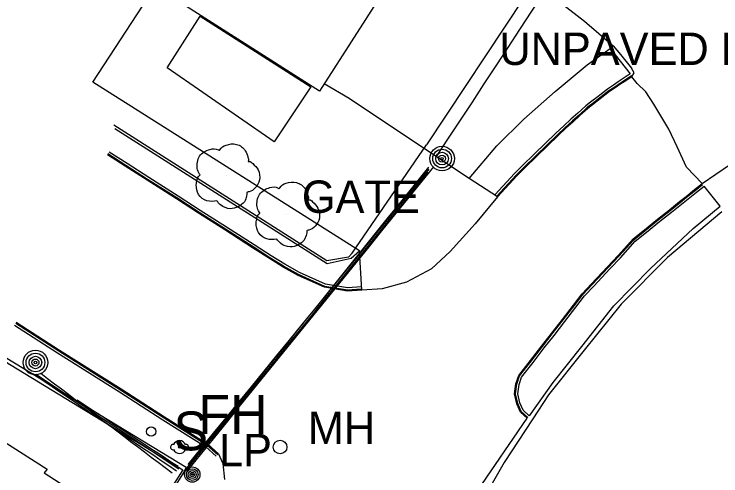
# Model space of a CAD drawing. Extents: x 368532 to 392481, y 10654822 to 10676899.
# Drawn here: x 368734.9 to 368844, y 10676746.1 to 10676817.5 of the extents above; entities that cross this region are included whole.
import ezdxf

# ---------------------------------------------------------------- set-up
doc = ezdxf.new("R2010")
doc.units = 0
for name, color, linetype in [('p_Catenary', 7, 'Continuous'), ('p_dtm sidewalk', 7, 'Continuous'), ('p_road - paved curb', 7, 'Continuous'), ('p_road general road feature', 7, 'Continuous'), ('p_structure building', 7, 'Continuous'), ('p_structure fence', 7, 'Continuous'), ('p_structure sign', 7, 'Continuous'), ('p_structure unidentified', 7, 'Continuous'), ('p_structure wall', 7, 'Continuous'), ('p_utility fire hydrant', 7, 'Continuous'), ('p_utility general pole', 7, 'Continuous'), ('p_utility manhole', 7, 'Continuous'), ('p_veg tree', 7, 'Continuous')]:
    doc.layers.add(name, color=color, linetype=linetype)

msp = doc.modelspace()

# ---------------------------------------------------------------- linework, layer by layer
at = {"layer": 'p_Catenary'}
for points in [[(368800.14, 10676795.47), (368801.98, 10676798.28), (368803.81, 10676801.08), (368805.65, 10676803.88), (368807.49, 10676806.69), (368809.32, 10676809.49), (368811.16, 10676812.3), (368812.99, 10676815.1), (368814.83, 10676817.9), (368816.66, 10676820.71), (368818.5, 10676823.51), (368820.34, 10676826.31), (368822.17, 10676829.12), (368824.01, 10676831.92), (368825.84, 10676834.73), (368827.68, 10676837.53), (368829.51, 10676840.33), (368831.35, 10676843.14), (368833.18, 10676845.94), (368835.02, 10676848.74)], [(368761.39, 10676747.04), (368780.32, 10676770.62), (368781.36, 10676771.91), (368782.39, 10676773.19), (368783.42, 10676774.48), (368784.46, 10676775.77), (368785.49, 10676777.06), (368786.53, 10676778.35), (368787.56, 10676779.63), (368788.59, 10676780.92), (368789.63, 10676782.21), (368790.66, 10676783.5), (368791.7, 10676784.78), (368792.73, 10676786.07), (368793.77, 10676787.36), (368794.8, 10676788.65), (368795.83, 10676789.93), (368796.87, 10676791.22), (368797.9, 10676792.51), (368798.94, 10676793.8)], [(368761.66, 10676746.91), (368763.67, 10676749.38), (368765.67, 10676751.85), (368767.67, 10676754.32), (368769.67, 10676756.8), (368771.68, 10676759.27), (368773.68, 10676761.74), (368775.68, 10676764.21), (368777.68, 10676766.68), (368779.69, 10676769.16), (368781.69, 10676771.63), (368783.69, 10676774.1), (368785.69, 10676776.57), (368787.7, 10676779.04), (368789.7, 10676781.51), (368791.7, 10676783.99), (368793.7, 10676786.46), (368795.71, 10676788.93), (368797.71, 10676791.4), (368799.71, 10676793.87)], [(368760.98, 10676746.41), (368762.97, 10676748.86), (368764.97, 10676751.31), (368766.96, 10676753.77), (368768.95, 10676756.22), (368770.94, 10676758.68), (368772.94, 10676761.13), (368774.93, 10676763.58), (368776.92, 10676766.04), (368778.92, 10676768.49), (368780.91, 10676770.94), (368782.9, 10676773.4), (368784.9, 10676775.85), (368786.89, 10676778.31), (368788.88, 10676780.76), (368790.87, 10676783.21), (368792.87, 10676785.67), (368794.86, 10676788.12), (368796.85, 10676790.57), (368798.85, 10676793.03)], [(368761.77, 10676747.89), (368763.72, 10676750.29), (368765.68, 10676752.69), (368767.64, 10676755.09), (368769.6, 10676757.49), (368771.55, 10676759.89), (368773.51, 10676762.29), (368775.47, 10676764.69), (368777.43, 10676767.09), (368779.39, 10676769.49), (368781.34, 10676771.89), (368783.3, 10676774.29), (368785.26, 10676776.69), (368787.22, 10676779.09), (368789.18, 10676781.49), (368791.13, 10676783.9), (368793.09, 10676786.3), (368795.05, 10676788.7), (368797.01, 10676791.1), (368798.97, 10676793.5)], [(368737.77, 10676761.95), (368738.94, 10676761.16), (368740.11, 10676760.37), (368741.27, 10676759.58), (368742.44, 10676758.79), (368743.61, 10676758), (368744.78, 10676757.21), (368745.95, 10676756.41), (368747.11, 10676755.62), (368748.28, 10676754.83), (368749.45, 10676754.04), (368750.62, 10676753.25), (368751.79, 10676752.46), (368752.95, 10676751.67), (368754.12, 10676750.88), (368755.29, 10676750.09), (368756.46, 10676749.29), (368757.63, 10676748.5), (368758.79, 10676747.71), (368759.96, 10676746.92)], [(368738.27, 10676761.84), (368739.43, 10676761.07), (368740.59, 10676760.3), (368741.75, 10676759.53), (368742.91, 10676758.76), (368744.08, 10676757.99), (368745.24, 10676757.22), (368746.4, 10676756.44), (368747.56, 10676755.67), (368748.72, 10676754.9), (368749.88, 10676754.13), (368751.04, 10676753.36), (368752.2, 10676752.59), (368753.36, 10676751.82), (368754.52, 10676751.05), (368755.69, 10676750.28), (368756.85, 10676749.51), (368758.01, 10676748.74), (368759.17, 10676747.97), (368760.33, 10676747.19)], [(368739.02, 10676761.96), (368740.08, 10676761.15), (368741.15, 10676760.34), (368742.22, 10676759.54), (368743.28, 10676758.73), (368744.35, 10676757.92), (368745.42, 10676757.11), (368746.49, 10676756.3), (368747.55, 10676755.5), (368748.62, 10676754.69), (368749.69, 10676753.88), (368750.76, 10676753.07), (368751.82, 10676752.26), (368752.89, 10676751.45), (368753.96, 10676750.65), (368755.03, 10676749.84), (368756.09, 10676749.03), (368757.16, 10676748.22), (368758.23, 10676747.41), (368759.29, 10676746.61)], [(368760.24, 10676747.54), (368759.48, 10676748.04), (368758.71, 10676748.54), (368757.95, 10676749.05), (368757.19, 10676749.55), (368756.42, 10676750.05), (368755.66, 10676750.55), (368754.9, 10676751.06), (368754.13, 10676751.56), (368753.37, 10676752.06), (368752.61, 10676752.56), (368751.84, 10676753.07), (368751.08, 10676753.57), (368750.32, 10676754.07), (368749.55, 10676754.57), (368748.79, 10676755.07), (368748.03, 10676755.58), (368747.26, 10676756.08), (368746.5, 10676756.58), (368744.62, 10676757.82)]]:
    msp.add_lwpolyline(points, dxfattribs=at)
at = {"layer": 'p_dtm sidewalk'}
for p, q in [((368823.39, 10676809.64), (368826.94, 10676812.14)), ((368826.94, 10676812.14), (368830.01, 10676808.21)), ((368818.46, 10676805.5), (368823.39, 10676809.64)), ((368813.62, 10676801.24), (368818.46, 10676805.5)), ((368809.41, 10676797.1), (368813.62, 10676801.24)), ((368750.44, 10676799.78), (368783.25, 10676778.94)), ((368805.17, 10676792.05), (368809.41, 10676797.1)), ((368843.89, 10676787.79), (368841.43, 10676790.89)), ((368839.76, 10676784.35), (368843.89, 10676787.79)), ((368833.17, 10676778.15), (368839.76, 10676784.35)), ((368786.95, 10676779.73), (368788.25, 10676780.91)), ((368783.25, 10676778.94), (368786.95, 10676779.73)), ((368827.48, 10676772.38), (368833.17, 10676778.15)), ((368761.45, 10676747.39), (368719.6, 10676772.87)), ((368822.58, 10676766.08), (368827.48, 10676772.38)), ((368818.13, 10676760.54), (368822.58, 10676766.08)), ((368814.46, 10676755.39), (368818.13, 10676760.54)), ((368761.15, 10676746.8), (368761.45, 10676747.39)), ((368761.15, 10676746.8), (368754.86, 10676736.71))]:
    msp.add_line(p, q, dxfattribs=at)
at = {"layer": 'p_road - paved curb'}
for p, q in [((368830.01, 10676808.21), (368829.24, 10676807.7)), ((368830.21, 10676807.92), (368829.44, 10676807.41)), ((368828.16, 10676806.99), (368827.43, 10676806.5)), ((368829.24, 10676807.7), (368828.16, 10676806.99)), ((368829.44, 10676807.41), (368828.36, 10676806.69)), ((368829.52, 10676807.28), (368828.44, 10676806.57)), ((368830.29, 10676807.79), (368829.52, 10676807.28)), ((368831.09, 10676806.74), (368830.29, 10676807.79)), ((368826.52, 10676805.89), (368825.06, 10676804.75)), ((368827.43, 10676806.5), (368826.52, 10676805.89)), ((368827.63, 10676806.2), (368826.72, 10676805.6)), ((368827.71, 10676806.08), (368826.81, 10676805.48)), ((368828.36, 10676806.69), (368827.63, 10676806.2)), ((368828.44, 10676806.57), (368827.71, 10676806.08)), ((368832.46, 10676805.47), (368831.09, 10676806.74)), ((368825.06, 10676804.75), (368823.88, 10676803.84)), ((368826.72, 10676805.6), (368825.28, 10676804.48)), ((368826.81, 10676805.48), (368825.37, 10676804.36)), ((368833.69, 10676803.56), (368832.46, 10676805.47)), ((368823.88, 10676803.84), (368823.15, 10676803.27)), ((368824.1, 10676803.56), (368823.37, 10676803.01)), ((368825.28, 10676804.48), (368824.1, 10676803.56)), ((368825.37, 10676804.36), (368824.19, 10676803.44)), ((368835.99, 10676799.68), (368833.69, 10676803.56)), ((368823.15, 10676803.27), (368821.93, 10676802.16)), ((368823.37, 10676803.01), (368822.17, 10676801.9)), ((368823.47, 10676802.89), (368822.27, 10676801.79)), ((368824.19, 10676803.44), (368823.47, 10676802.89)), ((368821.93, 10676802.16), (368820.87, 10676801.21)), ((368822.17, 10676801.9), (368821.11, 10676800.95)), ((368822.27, 10676801.79), (368821.21, 10676800.84)), ((368820.87, 10676801.21), (368819.76, 10676800.2)), ((368821.11, 10676800.95), (368820, 10676799.94)), ((368821.21, 10676800.84), (368820.1, 10676799.83)), ((368819.76, 10676800.2), (368818.56, 10676799.05)), ((368820, 10676799.94), (368818.81, 10676798.8)), ((368820.1, 10676799.83), (368818.91, 10676798.69)), ((368837.27, 10676796.95), (368835.99, 10676799.68)), ((368818.56, 10676799.05), (368815.26, 10676795.89)), ((368818.81, 10676798.8), (368815.51, 10676795.64)), ((368818.91, 10676798.69), (368815.61, 10676795.53)), ((368752.34, 10676794.38), (368749.58, 10676796.15)), ((368838.73, 10676793.81), (368837.27, 10676796.95)), ((368752.07, 10676793.96), (368749.31, 10676795.73)), ((368752.15, 10676794.09), (368749.39, 10676795.86)), ((368815.26, 10676795.89), (368813.34, 10676794.01)), ((368815.51, 10676795.64), (368813.58, 10676793.77)), ((368815.61, 10676795.53), (368813.69, 10676793.66)), ((368755.44, 10676791.79), (368752.07, 10676793.96)), ((368755.52, 10676791.92), (368752.15, 10676794.09)), ((368755.71, 10676792.21), (368752.34, 10676794.38)), ((368813.34, 10676794.01), (368812.15, 10676792.81)), ((368813.58, 10676793.77), (368812.4, 10676792.56)), ((368841.12, 10676791.28), (368838.73, 10676793.81)), ((368812.15, 10676792.81), (368809.16, 10676789.58)), ((368813.69, 10676793.66), (368812.51, 10676792.46)), ((368759.95, 10676788.92), (368755.44, 10676791.79)), ((368760.03, 10676789.05), (368755.52, 10676791.92)), ((368760.22, 10676789.34), (368755.71, 10676792.21)), ((368812.4, 10676792.56), (368809.42, 10676789.34)), ((368812.51, 10676792.46), (368809.53, 10676789.24)), ((368839.96, 10676790.34), (368841.12, 10676791.28)), ((368840.05, 10676790.22), (368841.21, 10676791.16)), ((368840.27, 10676789.95), (368841.43, 10676790.89)), ((368838.64, 10676789.29), (368839.96, 10676790.34)), ((368838.73, 10676789.17), (368840.05, 10676790.22)), ((368838.95, 10676788.9), (368840.27, 10676789.95)), ((368763.38, 10676786.69), (368759.95, 10676788.92)), ((368763.46, 10676786.82), (368760.03, 10676789.05)), ((368763.65, 10676787.11), (368760.22, 10676789.34)), ((368809.53, 10676789.24), (368806.09, 10676785.05)), ((368836.1, 10676787.23), (368837.63, 10676788.5)), ((368836.19, 10676787.11), (368837.72, 10676788.38)), ((368837.63, 10676788.5), (368838.64, 10676789.29)), ((368837.72, 10676788.38), (368838.73, 10676789.17)), ((368837.94, 10676788.11), (368838.95, 10676788.9)), ((368834.25, 10676785.79), (368836.1, 10676787.23)), ((368836.41, 10676786.84), (368837.94, 10676788.11)), ((368767.45, 10676784.12), (368763.38, 10676786.69)), ((368767.53, 10676784.25), (368763.46, 10676786.82)), ((368767.72, 10676784.54), (368763.65, 10676787.11)), ((368834.34, 10676785.67), (368836.19, 10676787.11)), ((368834.56, 10676785.4), (368836.41, 10676786.84)), ((368806.09, 10676785.05), (368802.22, 10676780.8)), ((368832.22, 10676784.15), (368834.25, 10676785.79)), ((368832.31, 10676784.03), (368834.34, 10676785.67)), ((368832.54, 10676783.76), (368834.56, 10676785.4)), ((368771.71, 10676781.37), (368767.45, 10676784.12)), ((368771.79, 10676781.5), (368767.53, 10676784.25)), ((368771.98, 10676781.79), (368767.72, 10676784.54)), ((368830.47, 10676782.72), (368832.22, 10676784.15)), ((368830.57, 10676782.61), (368832.31, 10676784.03)), ((368830.81, 10676782.36), (368832.54, 10676783.76)), ((368774.6, 10676780.1), (368771.98, 10676781.79)), ((368828.14, 10676780.17), (368830.47, 10676782.72)), ((368828.25, 10676780.07), (368830.57, 10676782.61)), ((368828.51, 10676779.83), (368830.81, 10676782.36)), ((368774.33, 10676779.68), (368771.71, 10676781.37)), ((368774.41, 10676779.81), (368771.79, 10676781.5)), ((368802.22, 10676780.8), (368799.36, 10676778.11)), ((368776.43, 10676778.38), (368774.33, 10676779.68)), ((368776.51, 10676778.51), (368774.41, 10676779.81)), ((368776.68, 10676778.81), (368774.6, 10676780.1)), ((368826.5, 10676778.42), (368828.14, 10676780.17)), ((368826.61, 10676778.32), (368828.25, 10676780.07)), ((368826.87, 10676778.08), (368828.51, 10676779.83)), ((368778.82, 10676777.21), (368776.51, 10676778.51)), ((368778.97, 10676777.53), (368776.68, 10676778.81)), ((368778.75, 10676777.08), (368776.43, 10676778.38)), ((368782.99, 10676775.74), (368778.97, 10676777.53)), ((368799.36, 10676778.11), (368795.48, 10676776.02)), ((368824.05, 10676775.79), (368826.5, 10676778.42)), ((368824.16, 10676775.69), (368826.61, 10676778.32)), ((368824.42, 10676775.45), (368826.87, 10676778.08)), ((368782.84, 10676775.26), (368778.75, 10676777.08)), ((368782.88, 10676775.4), (368778.82, 10676777.21)), ((368786.36, 10676774.66), (368782.84, 10676775.26)), ((368786.37, 10676774.81), (368782.88, 10676775.4)), ((368786.39, 10676775.16), (368782.99, 10676775.74)), ((368788.54, 10676775.3), (368786.39, 10676775.16)), ((368795.48, 10676776.02), (368791.71, 10676774.99)), ((368822.61, 10676774.25), (368824.05, 10676775.79)), ((368822.72, 10676774.15), (368824.16, 10676775.69)), ((368822.99, 10676773.93), (368824.42, 10676775.45)), ((368788.57, 10676774.8), (368786.36, 10676774.66)), ((368788.56, 10676774.95), (368786.37, 10676774.81)), ((368791.71, 10676774.99), (368788.57, 10676774.8)), ((368821.25, 10676772.5), (368822.61, 10676774.25)), ((368821.37, 10676772.41), (368822.72, 10676774.15)), ((368821.65, 10676772.19), (368822.99, 10676773.93)), ((368819.55, 10676770.29), (368821.25, 10676772.5)), ((368819.67, 10676770.2), (368821.37, 10676772.41)), ((368819.95, 10676769.98), (368821.65, 10676772.19)), ((368735.24, 10676769.84), (368741.89, 10676765.54)), ((368817.88, 10676768.13), (368819.55, 10676770.29)), ((368818, 10676768.04), (368819.67, 10676770.2)), ((368818.27, 10676767.82), (368819.95, 10676769.98)), ((368734.97, 10676769.42), (368741.62, 10676765.12)), ((368735.16, 10676769.71), (368741.81, 10676765.41)), ((368816.36, 10676766.21), (368817.88, 10676768.13)), ((368816.48, 10676766.12), (368818, 10676768.04)), ((368816.75, 10676765.9), (368818.27, 10676767.82)), ((368741.81, 10676765.41), (368751.35, 10676759.41)), ((368741.89, 10676765.54), (368751.43, 10676759.54)), ((368814.62, 10676763.95), (368816.36, 10676766.21)), ((368814.74, 10676763.86), (368816.48, 10676766.12)), ((368815.02, 10676763.64), (368816.75, 10676765.9)), ((368741.62, 10676765.12), (368751.16, 10676759.12)), ((368812.81, 10676761.62), (368814.62, 10676763.95)), ((368812.94, 10676761.55), (368814.74, 10676763.86)), ((368813.26, 10676761.38), (368815.02, 10676763.64)), ((368812.37, 10676760.35), (368812.81, 10676761.62)), ((368812.52, 10676760.31), (368812.94, 10676761.55)), ((368812.86, 10676760.23), (368813.26, 10676761.38)), ((368812.15, 10676758.77), (368812.37, 10676760.35)), ((368812.3, 10676758.78), (368812.52, 10676760.31)), ((368812.66, 10676758.8), (368812.86, 10676760.23)), ((368751.16, 10676759.12), (368757.86, 10676754.8)), ((368751.35, 10676759.41), (368758.05, 10676755.09)), ((368751.43, 10676759.54), (368758.13, 10676755.22)), ((368812.52, 10676757.24), (368812.15, 10676758.77)), ((368812.66, 10676757.29), (368812.3, 10676758.78)), ((368813, 10676757.4), (368812.66, 10676758.8)), ((368813.09, 10676755.95), (368812.52, 10676757.24)), ((368813.21, 10676756.04), (368812.66, 10676757.29)), ((368813.5, 10676756.25), (368813, 10676757.4)), ((368814.12, 10676755.03), (368813.09, 10676755.95)), ((368814.22, 10676755.14), (368813.21, 10676756.04)), ((368814.45, 10676755.4), (368813.5, 10676756.25)), ((368757.86, 10676754.8), (368764.51, 10676750.6)), ((368758.05, 10676755.09), (368764.72, 10676750.88)), ((368758.13, 10676755.22), (368764.81, 10676751)), ((368806.43, 10676743.82), (368814.12, 10676755.03)), ((368764.51, 10676750.6), (368766.12, 10676749.14)), ((368764.72, 10676750.88), (368766.36, 10676749.4)), ((368764.81, 10676751), (368766.46, 10676749.51)), ((368766.46, 10676749.51), (368767.11, 10676748.03)), ((368767.11, 10676748.03), (368767.41, 10676745.58))]:
    msp.add_line(p, q, dxfattribs=at)
at = {"layer": 'p_road general road feature'}
for p, q in [((368747.07, 10676806.95), (368756.71, 10676821.76)), ((368818.46, 10676819.94), (368822.99, 10676816.38)), ((368822.99, 10676816.38), (368827.4, 10676812.58)), ((368827.4, 10676812.58), (368828.5, 10676811.24)), ((368828.5, 10676811.24), (368830.22, 10676809.11)), ((368830.61, 10676808.41), (368830.22, 10676809.11)), ((368830.29, 10676807.79), (368830.61, 10676808.41)), ((368788.25, 10676780.91), (368747.07, 10676806.95)), ((368786.61, 10676804.43), (368782.79, 10676806.69)), ((368804.91, 10676792.22), (368786.61, 10676804.43)), ((368841.12, 10676791.28), (368845.34, 10676794.17)), ((368805.17, 10676792.05), (368804.91, 10676792.22)), ((368809.53, 10676789.24), (368805.17, 10676792.05)), ((368788.57, 10676774.8), (368788.25, 10676780.91))]:
    msp.add_line(p, q, dxfattribs=at)
at = {"layer": 'p_structure building'}
for points in [[(368755.7, 10676822.4), (368789.64, 10676875.95), (368792.85, 10676873.78), (368808.69, 10676898.55), (368829.5, 10676885.74), (368829.19, 10676884.7), (368833.75, 10676875.41), (368833.07, 10676874.25), (368834.02, 10676873.57), (368821.79, 10676853.65), (368821.3, 10676853.9), (368815.07, 10676844.04), (368810.26, 10676847.31), (368799.98, 10676831.18), (368798.92, 10676831.91), (368782.06, 10676805.55)], [(368633.44, 10676734.39), (368667.74, 10676786.85), (368703.83, 10676763.83), (368698.82, 10676755.99), (368718.25, 10676744.11), (368726.01, 10676756.05), (368740.03, 10676747.17), (368739.52, 10676746.58), (368755.06, 10676736.59), (368739.01, 10676710.89), (368724.36, 10676719.85), (368716.54, 10676707.14), (368709, 10676712.18), (368706.84, 10676708.94), (368699.66, 10676713.38), (368701.71, 10676716.78), (368681.87, 10676729.81), (368669.49, 10676711.77)]]:
    msp.add_lwpolyline(points, close=True, dxfattribs=at)
at = {"layer": 'p_structure fence'}
for p, q in [((368787.08, 10676780.53), (368798.58, 10676797.25)), ((368844.15, 10676786.9), (368835.79, 10676779.84)), ((368835.79, 10676779.84), (368828.63, 10676772.65)), ((368828.63, 10676772.65), (368822.94, 10676765.56)), ((368822.94, 10676765.56), (368817.43, 10676758.66)), ((368817.43, 10676758.66), (368814.97, 10676754.93)), ((368814.97, 10676754.93), (368810.59, 10676748.2)), ((368810.59, 10676748.2), (368805.71, 10676739.79))]:
    msp.add_line(p, q, dxfattribs=at)
at = {"layer": 'p_structure sign'}
msp.add_circle((368756.06, 10676752.96), 0.713, dxfattribs=at)
at = {"layer": 'p_structure unidentified'}
for p, q in [((368758.54, 10676809.15), (368763.61, 10676817.17)), ((368763.61, 10676817.17), (368780.74, 10676806.21)), ((368775.07, 10676797.72), (368758.54, 10676809.15)), ((368780.74, 10676806.21), (368775.07, 10676797.72))]:
    msp.add_line(p, q, dxfattribs=at)
at = {"layer": 'p_structure wall'}
for p, q in [((368815.45, 10676822.74), (368798.58, 10676797.25)), ((368783.19, 10676779.36), (368750.32, 10676800.3)), ((368786.52, 10676779.93), (368783.19, 10676779.36)), ((368787.08, 10676780.53), (368786.52, 10676779.93)), ((368721.08, 10676771.34), (368760.93, 10676747.05)), ((368760.93, 10676747.05), (368754.54, 10676736.92))]:
    msp.add_line(p, q, dxfattribs=at)
at = {"layer": 'p_utility fire hydrant'}
msp.add_circle((368760.46, 10676750.56), 0.171, dxfattribs=at)
for centre, radius, start, end in [((368760.46, 10676750.56), 1, 22.2367, 157.249), ((368759.46, 10676750.56), 0.404, 74.8142, 280.1755), ((368760.46, 10676750.56), 1, 202.2906, 337.9941), ((368761.46, 10676750.56), 0.408, 257.9052, 102.0948)]:
    msp.add_arc(centre, radius, start, end, dxfattribs=at)
at = {"layer": 'p_utility general pole'}
for centre, radius in [((368800.98, 10676795.14), 1.9), ((368800.98, 10676795.14), 1.44), ((368800.98, 10676795.14), 0.973), ((368800.98, 10676795.14), 0.539), ((368800.98, 10676795.14), 0.192), ((368738.2, 10676763.63), 1.9), ((368738.2, 10676763.63), 1.44), ((368738.2, 10676763.63), 0.973), ((368738.2, 10676763.63), 0.539), ((368738.2, 10676763.63), 0.192), ((368762.41, 10676746.32), 1.19), ((368762.41, 10676746.32), 0.901), ((368762.41, 10676746.32), 0.608), ((368762.41, 10676746.32), 0.337), ((368762.41, 10676746.32), 0.12)]:
    msp.add_circle(centre, radius, dxfattribs=at)
at = {"layer": 'p_utility manhole'}
msp.add_circle((368775.97, 10676750.57), 1.05, dxfattribs=at)
at = {"layer": 'p_veg tree'}
for p, q in [((368767.72, 10676792.48), (368767.72, 10676792.48)), ((368776.97, 10676786.57), (368776.97, 10676786.57))]:
    msp.add_line(p, q, dxfattribs=at)
for points in [[(368766.22, 10676788.6), (368764.67, 10676788.62), (368763.39, 10676789.61), (368763.03, 10676791.07), (368763.15, 10676791.92), (368763.51, 10676792.52), (368763.61, 10676792.63), (368763.55, 10676792.73), (368763.19, 10676793.61), (368763.55, 10676795.51), (368765.15, 10676796.56), (368766.45, 10676796.47), (368766.58, 10676796.42), (368766.66, 10676796.51), (368767.64, 10676797.23), (368769.25, 10676797.34), (368770.6, 10676796.35), (368771.01, 10676795.35), (368771.07, 10676794.8), (368771.05, 10676794.69), (368771.15, 10676794.69), (368771.75, 10676794.38), (368772.58, 10676793.4), (368772.78, 10676791.84), (368772.13, 10676790.61), (368771.17, 10676790), (368770.92, 10676789.94), (368770.86, 10676789.89), (368770.85, 10676789.83), (368770.79, 10676789.38), (368770.45, 10676788.47), (368769.5, 10676787.71), (368768.28, 10676787.4), (368766.78, 10676787.97), (368766.2, 10676788.61)], [(368775.47, 10676782.69), (368773.91, 10676782.72), (368772.64, 10676783.71), (368772.28, 10676785.16), (368772.4, 10676786.01), (368772.75, 10676786.62), (368772.85, 10676786.72), (368772.8, 10676786.82), (368772.43, 10676787.71), (368772.8, 10676789.6), (368774.39, 10676790.66), (368775.69, 10676790.56), (368775.83, 10676790.51), (368775.91, 10676790.6), (368776.89, 10676791.33), (368778.5, 10676791.43), (368779.85, 10676790.45), (368780.26, 10676789.44), (368780.31, 10676788.89), (368780.29, 10676788.78), (368780.4, 10676788.78), (368780.99, 10676788.47), (368781.82, 10676787.49), (368782.03, 10676785.93), (368781.38, 10676784.7), (368780.42, 10676784.09), (368780.16, 10676784.03), (368780.11, 10676783.99), (368780.1, 10676783.92), (368780.04, 10676783.47), (368779.69, 10676782.56), (368778.75, 10676781.8), (368777.52, 10676781.5), (368776.03, 10676782.06), (368775.45, 10676782.7)]]:
    msp.add_spline(points, degree=3, dxfattribs=at)

# ---------------------------------------------------------------- texts
at = {"layer": 'p_road general road feature'}
msp.add_text(' UNPAVED PARKING', height=5, dxfattribs=at).set_placement((368807.97, 10676809.6))
at = {"layer": 'p_structure fence'}
msp.add_text(' GATE', height=5, dxfattribs=at).set_placement((368777.47, 10676786.75))
at = {"layer": 'p_structure sign'}
msp.add_text('S', height=6, dxfattribs=at).set_placement((368759.51, 10676750.06))
at = {"layer": 'p_utility fire hydrant'}
msp.add_text('FH', height=6, dxfattribs=at).set_placement((368763.35, 10676752.61))
at = {"layer": 'p_utility general pole'}
msp.add_text('LP', height=5, dxfattribs=at).set_placement((368766.53, 10676747.61))
at = {"layer": 'p_utility manhole'}
msp.add_text('MH', height=5, dxfattribs=at).set_placement((368780.24, 10676751.03))

doc.saveas('drawing.dxf')
